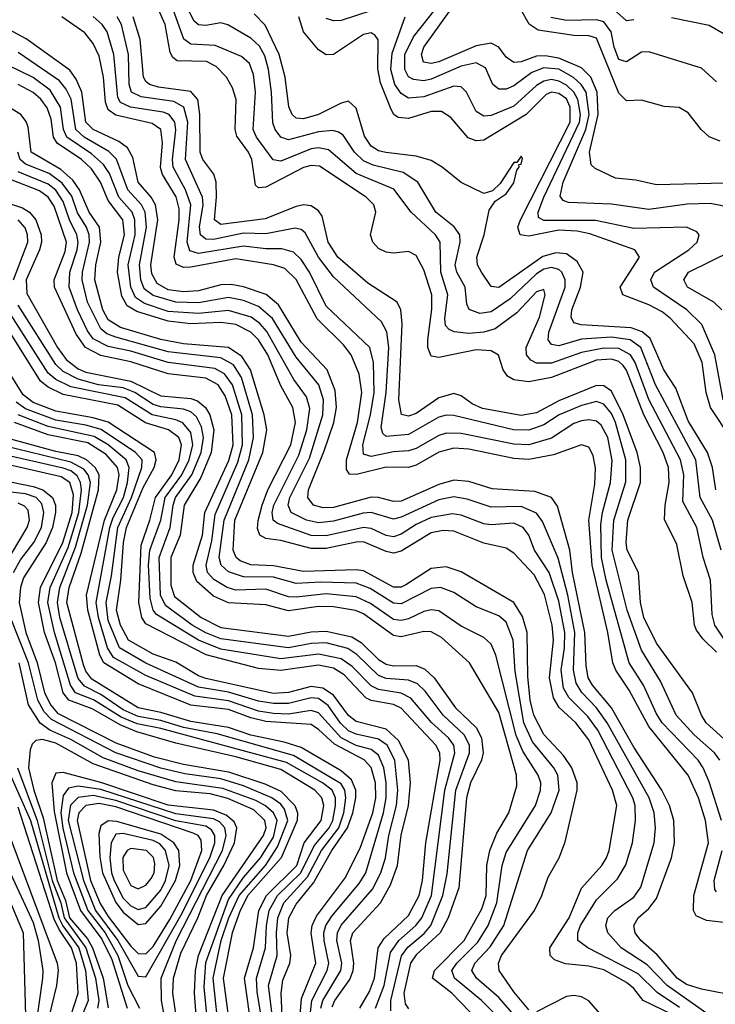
# Model space of a CAD drawing. Header units: inches. Extents: x 501365 to 657855, y 482276 to 547543.
# Tile 336 of 656: x 613734 to 615587, y 486480 to 489103. Entities that reach past the tile are written whole.
import ezdxf

# ---------------------------------------------------------------- set-up
doc = ezdxf.new("R2010")
doc.units = ezdxf.units.IN
doc.header["$MEASUREMENT"] = 0
doc.layers.add('A6418', color=7, linetype='Continuous')

msp = doc.modelspace()

# ---------------------------------------------------------------- linework, layer by layer
at = {"layer": 'A6418', "color": 5}
for points, elevation in [([(615602, 487690), (615579.5, 487770), (615546.7, 487830), (615534.4, 487930), (615427.3, 488130), (615388.1, 488230), (615359.9, 488250), (615310, 488257.5), (615230, 488251.6), (615170, 488234), (615150, 488237.5), (615141.5, 488250), (615143, 488270), (615187.2, 488390), (615187, 488410), (615178, 488430), (615170, 488437.7), (615150, 488443), (615130, 488437.8), (615110, 488425.8), (615040.5, 488359.5), (614990, 488324.5), (614959.9, 488319.9), (614930.9, 488330.9), (614924.6, 488344.6), (614920.5, 488390), (614898.2, 488430), (614893.9, 488450), (614907.2, 488510), (614906, 488530), (614891.4, 488551.4), (614842.6, 488590), (614794, 488670), (614755.8, 488695.8), (614675.5, 488715.5), (614650, 488727.2), (614626, 488750), (614595.3, 488795.3), (614583.6, 488803.6), (614567.7, 488807.7), (614530, 488804.2), (614450, 488782.9), (614429.6, 488789.6), (614414.1, 488810), (614408.3, 488828.3), (614404.7, 488910), (614396.9, 488970), (614386.7, 489006.7), (614372.6, 489032.6), (614350, 489053.9), (614288.9, 489088.9), (614270, 489094.5), (614230, 489087.5), (614210, 489089), (614199.2, 489099.2), (614165, 489165)], 2740), ([(615590, 487418.1), (615553.3, 487453.3), (615536.2, 487476.2), (615530.8, 487490), (615524.6, 487550), (615501.4, 487621.4), (615484.5, 487704.5), (615451.3, 487771.3), (615453, 487810), (615463.6, 487870), (615462, 487910), (615448, 487950), (615396.6, 488050), (615350, 488168.8), (615341.2, 488181.2), (615330, 488192), (615310, 488198.4), (615270, 488196.1), (615150, 488150), (615090, 488138.1), (615050, 488143.8), (615033.3, 488153.3), (615021.5, 488170), (615009.1, 488209.1), (614990, 488220.6), (614950, 488223.2), (614850, 488202.6), (614830, 488206.4), (614820.9, 488230), (614820.7, 488250), (614831.8, 488331.8), (614831.6, 488370), (614810, 488436.8), (614790, 488474.8), (614770, 488485.3), (614730, 488481), (614710, 488483.4), (614690, 488493.2), (614674.7, 488510), (614668, 488530), (614682.8, 488590), (614677.1, 488610), (614656.6, 488630), (614532.4, 488712.4), (614510, 488714.5), (614490, 488709), (614390, 488657), (614370, 488654.6), (614362, 488662), (614352.8, 488730), (614343.5, 488750), (614312.6, 488792.6), (614308.4, 488810), (614310.3, 488890), (614301, 488921), (614285.2, 488950), (614257.7, 488977.7), (614231.7, 488991.7), (614153.5, 488993.5), (614142.1, 489002.1), (614135.2, 489015.2), (614121.9, 489090), (614103.9, 489130)], 2780), ([(615638.7, 487410), (615585, 487490), (615578.2, 487518.2), (615573.8, 487610), (615554.3, 487670), (615537.3, 487750), (615499.7, 487819.7), (615502.8, 487890), (615494.3, 487930), (615410, 488090.7), (615373.1, 488190), (615360.5, 488210), (615330, 488226.5), (615290, 488228.1), (615230, 488216.7), (615150, 488188.2), (615110, 488187.6), (615095.4, 488195.4), (615084.1, 488210), (615083.3, 488230), (615118, 488310), (615133.7, 488370), (615130, 488384.4), (615110, 488378.3), (615058.1, 488321.9), (615000.8, 488279.2), (614970, 488270.6), (614930, 488267.2), (614891.3, 488271.3), (614877.7, 488277.7), (614868.3, 488288.3), (614866.4, 488306.4), (614874, 488370), (614855.3, 488430), (614853.9, 488510), (614841.7, 488530), (614777.1, 488590), (614730.9, 488650.9), (614630, 488693), (614556.1, 488756), (614530, 488761.3), (614510, 488758.7), (614430, 488726), (614409.1, 488729.1), (614364.5, 488790), (614356.3, 488810), (614362.5, 488910), (614356.9, 488956.9), (614346.3, 488986.3), (614325, 489005), (614254.4, 489034.4), (614190, 489037.6), (614170.9, 489050.9), (614143.1, 489130)], 2760), ([(614710, 489139.9), (614590, 489100.3), (614570, 489099.4), (614550, 489105.9)], 2660), ([(615623.5, 488603.5), (615573, 488613), (615511.4, 488611.4), (615410, 488597.3), (615310, 488611.7), (615195.6, 488615.6), (615181.3, 488621.3), (615173.1, 488633.1), (615181.7, 488670), (615242.1, 488810), (615251.1, 488850), (615242.5, 488910), (615229.8, 488929.8), (615208.9, 488948.9), (615170, 488970.8), (615130, 488974.6), (615098.1, 488961.9), (615050, 488926.6), (615030, 488917.9), (615010, 488918.1), (614994.6, 488930), (614974.7, 488974.7), (614950, 488987.8), (614910, 488978.9), (614830, 488944.7), (614810, 488939.6), (614783.2, 488943.2), (614770, 488950.8), (614760.1, 488970), (614759.9, 489010), (614782.9, 489057.1), (614840.4, 489130)], 2640), ([(615648.5, 488668.5), (615430, 488662.6), (615375, 488675), (615321, 488681), (615266.3, 488706.3), (615255.8, 488715.8), (615251.2, 488750), (615274.3, 488850), (615271.9, 488910), (615255.4, 488950), (615230, 488974.9), (615170, 489000), (615133.3, 489006.7), (615110, 489005.2), (615070, 488990.4), (615050, 488988.4), (615030, 489002.6), (615009.7, 489029.7), (614990, 489039.9), (614950, 489033.3), (614850, 488990.5), (614830, 488986.5), (614809.2, 488990), (614804.2, 489010), (614810.8, 489030), (614882.7, 489130)], 2620), ([(615599.2, 488779.2), (615570, 488791), (615549.3, 488810), (615514.7, 488854.7), (615490, 488868.6), (615450, 488871.6), (615390, 488888), (615350, 488886.9), (615330, 488907.2), (615270, 489053.9), (615250, 489059.7), (615210, 489060.8), (615115.1, 489075.1), (615090.9, 489090.9), (615068.8, 489130)], 2580), ([(615370, 489102.8), (615350, 489099.6), (615323.3, 489123.3)], 2540), ([(615624.2, 486695.8), (615562.9, 486702.9), (615535.4, 486715.4), (615528.8, 486730), (615529.2, 486770), (615568.3, 486910), (615560.5, 486970), (615542, 487030), (615514, 487090), (615410, 487219.8), (615357.1, 487317.1), (615321.6, 487370), (615314, 487390), (615300.5, 487470), (615258.9, 487650), (615249.8, 487770), (615265.6, 487865.6), (615268, 487908), (615261.6, 487941.6), (615250, 487963.9), (615230, 487969.9), (615155.9, 487944.1), (615090, 487931.3), (615050, 487933.7), (614930, 487958.5), (614890, 487961.5), (614850, 487950.6), (614790, 487915.9), (614770, 487909.5), (614710, 487910.5), (614631.4, 487891.4), (614612.2, 487892.2), (614604.5, 487904.5), (614604.3, 487930), (614634.1, 488030), (614645.4, 488110), (614638.4, 488158.4), (614616.5, 488210), (614596.3, 488236.3), (614526, 488306), (614470.4, 488410.4), (614440.4, 488440.4), (614410.1, 488450.1), (614310, 488465.4), (614190, 488443.2), (614170, 488442.9), (614151.2, 488451.2), (614145.4, 488470), (614159.3, 488570), (614159.2, 488599.2), (614151, 488631), (614114.8, 488690), (614109.4, 488709.4), (614114.6, 488774.6), (614110, 488810), (614086.6, 488826.6), (613990, 488848.2), (613970, 488862.9), (613963, 488883), (613957.8, 488950), (613945.9, 489005.9), (613930, 489039.5), (613907.7, 489067.7), (613846.1, 489110)], 2880), ([(615602.7, 486970), (615570, 487072.5), (615554.7, 487110), (615540.7, 487130), (615445.1, 487230), (615430, 487253.5), (615395.5, 487330), (615357.3, 487390), (615295.7, 487610), (615283.6, 487670), (615282.1, 487757.9), (615286, 487790), (615307.7, 487870), (615311.7, 487928.2), (615300.5, 487990), (615282.7, 488022.7), (615270, 488033.2), (615250, 488036.8), (615230, 488034.3), (615210, 488027.1), (615150, 487988.1), (615090, 487970.5), (615050, 487972), (614910, 488000.8), (614870, 488001.7), (614850, 487995.5), (614790, 487960.2), (614770, 487954), (614730, 487951.4), (614670, 487939.5), (614650, 487945.4), (614648.4, 487970), (614668.8, 488050), (614678.2, 488110), (614676.5, 488190), (614666.2, 488230), (614550, 488339.5), (614506.3, 488430), (614483.9, 488463.9), (614463.6, 488483.6), (614432.4, 488492.4), (614390, 488492.4), (614330, 488499.7), (614210, 488480.1), (614187.2, 488487.2), (614180.2, 488510), (614189.6, 488610), (614175.9, 488650), (614142.9, 488710), (614141.2, 488730), (614149.8, 488809.8), (614146.9, 488830), (614132.4, 488850), (614116.6, 488856.6), (614029.6, 488869.6), (614002.4, 488882.4), (613995.2, 488895.2), (613985.1, 489010), (613966.7, 489070), (613953.9, 489090), (613930, 489111.5)], 2860), ([(615598.6, 487130), (615584.4, 487150), (615530, 487198), (615482.1, 487250), (615440.5, 487340.5), (615390, 487423.1), (615351.8, 487530), (615311.8, 487690), (615316.6, 487770), (615347.9, 487872.1), (615348.5, 487930), (615320.7, 488030), (615310, 488053.5), (615290, 488078.6), (615270, 488085.3), (615230, 488075), (615170.8, 488050), (615130, 488023.3), (615090, 488009.6), (615049.3, 488010.7), (614890, 488048.5), (614870, 488049), (614850, 488043.6), (614770, 487997.9), (614710, 487992.3), (614700.8, 488000.8), (614696.6, 488016.6), (614710.1, 488110.1), (614717.2, 488230), (614711.7, 488271.7), (614697.9, 488297.9), (614570, 488417.7), (614529.7, 488470), (614494.8, 488534.8), (614483.6, 488543.6), (614467.7, 488547.7), (614390, 488532.2), (614330, 488534.1), (614250, 488517.7), (614230, 488518.2), (614215.8, 488530), (614212.7, 488550), (614222.7, 488610), (614220.9, 488630), (614175.8, 488730), (614181.5, 488830), (614171.6, 488870), (614144.7, 488884.7), (614057.3, 488897.3), (614031.6, 488910), (614025.8, 488930), (614023.6, 489010), (614005.6, 489090), (613993.9, 489110)], 2840), ([(615628.3, 487170), (615562.6, 487230), (615549.9, 487250), (615525.7, 487310), (615430, 487442.3), (615396.6, 487510), (615387.8, 487550), (615381.8, 487630), (615352.3, 487690), (615348.8, 487710), (615354, 487770), (615387.1, 487870), (615387.6, 487910), (615378.5, 487950), (615341.5, 488050), (615310, 488113.1), (615290, 488127.3), (615270, 488128), (615170, 488087.3), (615110, 488055.9), (615070, 488048.5), (614966.9, 488066.9), (614939.3, 488079.3), (614910, 488101), (614890, 488107.1), (614850, 488095.7), (614790, 488053.8), (614770, 488046.7), (614751, 488051), (614743.7, 488090), (614752.9, 488293), (614749.5, 488329.5), (614739.6, 488350), (614661, 488401), (614581.6, 488470), (614556, 488510), (614539.8, 488579.8), (614530, 488593.6), (614510, 488607.1), (614490, 488609.6), (614470, 488604.9), (614388, 488572), (614270, 488556.9), (614252.6, 488570), (614258.5, 488630), (614257.1, 488670), (614250.9, 488690.9), (614222.3, 488730), (614214.6, 488750), (614214.2, 488850), (614208.3, 488890), (614190, 488911.3), (614103.4, 488923.4), (614079.6, 488930), (614070, 488937.9), (614064.2, 488950), (614055.4, 489050), (614036.2, 489110)], 2820), ([(615588.2, 487850), (615578.9, 487910), (615566, 487950), (615514.6, 488034.6), (615481.6, 488121.6), (615449.5, 488170), (615413.3, 488253.3), (615391.7, 488271.7), (615362.3, 488282.3), (615229.8, 488289.8), (615210, 488295.2), (615202.6, 488310), (615204.5, 488330), (615227.5, 488390), (615234.5, 488430), (615219, 488459), (615190, 488478.7), (615161.9, 488481.9), (615127.6, 488472.4), (615010, 488389.4), (614990, 488391.9), (614963.8, 488430), (614953.2, 488450), (614951.9, 488470), (614971.5, 488530), (614984.4, 488595.6), (615000.6, 488619.4), (615030, 488638.5), (615050, 488668.3), (615057.9, 488702.1), (615064.7, 488710), (615063, 488717), (615070, 488717.6), (615073.2, 488733.2), (615070, 488739.1), (615058, 488722), (615050, 488722.4), (615013.9, 488666.1), (614993.4, 488646.6), (614970, 488639.5), (614910, 488668.8), (614859.4, 488710), (614830, 488727.9), (614790, 488739.4), (614708.8, 488748.8), (614690, 488753.8), (614670, 488765.9), (614652.1, 488792.1), (614630, 488867.3), (614610, 488885.5), (614590, 488880.1), (614530, 488850), (614490, 488839), (614470, 488840.6), (614459.7, 488850), (614450.8, 488870.8), (614440.8, 488950), (614425.1, 489010), (614388.3, 489088.3), (614358.3, 489118.3)], 2720), ([(615628.4, 487988.4), (615573.6, 488070), (615562, 488110), (615551.8, 488190), (615530, 488239.1), (615467.2, 488307.2), (615444.7, 488324.7), (615410, 488343.4), (615340.7, 488370), (615333.4, 488390), (615384.9, 488470), (615371.9, 488490), (615252.8, 488532.8), (615219.1, 488539.1), (615170, 488541.7), (615090, 488526.5), (615067.2, 488530), (615060.5, 488550), (615067.4, 488570), (615200.4, 488830), (615200, 488870), (615190, 488891.7), (615170, 488906.6), (615150, 488909.6), (615136.1, 488903.9), (615082.7, 488850), (614970, 488782.3), (614950, 488780.2), (614928.2, 488788.2), (614881.9, 488841.9), (614857.9, 488857.9), (614830, 488858.6), (614770, 488839.9), (614742.4, 488842.4), (614730.4, 488850.4), (614723.4, 488863.4), (614694.8, 488934.8), (614688.2, 488971.8), (614688.8, 489048.8), (614680.7, 489060.7), (614670, 489067.9), (614650, 489063.1), (614570, 489009.9), (614550, 489008.8), (614530, 489022.5), (614490, 489070.5), (614477.3, 489110)], 2680), ([(615607.1, 488090), (615585.1, 488210), (615550.6, 488290.6), (615510.8, 488330), (615422.1, 488390), (615414.6, 488410), (615425.1, 488430), (615516, 488490), (615538, 488510), (615543.7, 488530), (615537.3, 488537.3), (615510, 488550.3), (615370, 488546.7), (615268, 488568), (615130, 488567.6), (615115.7, 488575.7), (615114.9, 488590), (615130, 488630.4), (615225, 488830), (615227.3, 488850), (615220.6, 488890), (615209.7, 488909.7), (615190, 488928.6), (615170, 488939.4), (615150, 488943.1), (615130, 488939.2), (615110, 488927.7), (615050, 488872.5), (614990, 488847.8), (614970, 488845.6), (614950, 488858), (614924.3, 488910), (614910, 488923.7), (614890, 488925.3), (614810, 488897.7), (614770, 488893.5), (614750, 488906.1), (614733.4, 488930), (614722.3, 488970), (614726, 489014), (614760.5, 489110)], 2660), ([(615590, 488937.1), (615550, 488973.7), (615410, 489017.3), (615390, 489016.2), (615350, 488990.9), (615330, 488996.7), (615317.3, 489030), (615309.5, 489070), (615290, 489096.9), (615270, 489102.3), (615190, 489100.3), (615148.9, 489108.9)], 2560), ([(615610, 489063.8), (615570, 489086.9), (615470, 489107.8)], 2540), ([(615650, 486501.1), (615550, 486520.5), (615510, 486532.6), (615485.3, 486550), (615432.1, 486612.1), (615388.7, 486650), (615373.1, 486670), (615369.5, 486690), (615381, 486710), (615410, 486734.9), (615430, 486761.5), (615469.9, 486869.9), (615477.9, 486910), (615475.9, 486970), (615464.5, 487010), (615444, 487050), (615370, 487165), (615309.9, 487269.9), (615259.6, 487330), (615248.4, 487350), (615242.5, 487382.5), (615239.1, 487470), (615206.7, 487630), (615199, 487690), (615166.5, 487806.5), (615150, 487829.9), (615105.9, 487845.9), (614992.8, 487852.8), (614930, 487872.7), (614890, 487876.3), (614850, 487864.6), (614750, 487820.3), (614730, 487819.5), (614690, 487830.2), (614670, 487830.5), (614570, 487803.2), (614542.7, 487802.7), (614516.4, 487810), (614501.3, 487830), (614503.7, 487850), (614545.3, 487954.7), (614570.5, 488030), (614577.9, 488070), (614574.7, 488114.7), (614553.1, 488170), (614483.8, 488243.8), (614423.2, 488343.2), (614390.5, 488370.5), (614330, 488391.3), (614297.4, 488397.4), (614270, 488396.3), (614210, 488380.6), (614170, 488377.8), (614130, 488383.5), (614100.4, 488400.4), (614085.9, 488425.9), (614083.4, 488450), (614102.2, 488570), (614095.9, 488610), (614084.5, 488630), (614049.4, 488670), (614035.5, 488735.5), (614021.1, 488761.1), (613998.2, 488778.2), (613929.7, 488810), (613910, 488829.9), (613899.3, 488910), (613884.7, 488944.7), (613867.9, 488967.9), (613751.4, 489051.5), (613670, 489095.1)], 2920), ([(615491.2, 486471.2), (615431.8, 486511.8), (615381.1, 486561.1), (615247.1, 486630), (615220.4, 486650), (615220.5, 486670), (615227.6, 486690), (615270, 486758.2), (615325.9, 486814.1), (615348.7, 486851.3), (615366.4, 486910), (615373.7, 486970), (615373.2, 487010), (615367.1, 487030), (615274, 487210), (615247, 487247), (615196.9, 487296.9), (615182.5, 487322.5), (615176.3, 487370), (615185.3, 487430), (615185.8, 487470), (615170, 487553.5), (615144.6, 487630), (615104.9, 487690), (615090, 487730), (615075, 487750), (615050, 487761.3), (614990, 487757.1), (614970, 487760.2), (614910, 487783), (614886.8, 487786.8), (614830, 487776.6), (614790, 487757.8), (614750, 487732), (614730, 487725.6), (614710, 487728.5), (614670, 487747.2), (614650, 487750.4), (614550, 487728.1), (614510, 487728.4), (614420.6, 487760.6), (614409.3, 487770), (614406.8, 487790), (614411.4, 487810), (614477.1, 487942.9), (614498.9, 488010), (614506.9, 488066.9), (614498.2, 488098.2), (614464.6, 488144.6), (614392.4, 488272.4), (614373.7, 488293.7), (614350.3, 488310.3), (614290, 488328.5), (614210, 488319.8), (614130, 488325.7), (614066.7, 488346.7), (614042.5, 488362.5), (614030.3, 488390), (614023.4, 488450), (614042, 488530), (614041.1, 488570), (614033.7, 488590), (613998.5, 488630), (613973, 488693), (613957.1, 488717.1), (613925.4, 488745.4), (613859.6, 488790), (613851, 488810), (613842.7, 488870), (613815, 488915), (613770, 488948.4), (613634.6, 489014.6)], 2960), ([(615570, 486450.7), (615458.5, 486530), (615405.2, 486585.2), (615335.8, 486630), (615300.7, 486670), (615295.2, 486690), (615300.4, 486710), (615319.1, 486730), (615370, 486765.6), (615388.4, 486791.6), (615423.6, 486910), (615427.4, 486950), (615423.9, 486990), (615410.6, 487030), (615298.3, 487230), (615270, 487270), (615230.9, 487310.9), (615215.7, 487335.7), (615209.1, 487370), (615212.7, 487470), (615194.3, 487570), (615168.4, 487668.4), (615126.3, 487766.3), (615110, 487788), (615070, 487806.4), (614990, 487804.1), (614925.8, 487825.8), (614890, 487831.8), (614850, 487823.7), (614750, 487777.4), (614730, 487772.2), (614670, 487790.2), (614648.7, 487788.7), (614570, 487766.9), (614530, 487762.9), (614498.2, 487770), (614457.5, 487790), (614449.2, 487809.2), (614454, 487830), (614505.6, 487934.4), (614541.8, 488050), (614543.1, 488090), (614530.4, 488130.4), (614470, 488203.6), (614407.1, 488307.1), (614370, 488339.1), (614330, 488355.1), (614290, 488362.9), (614210, 488348.6), (614150, 488350.1), (614090, 488367.8), (614065.9, 488385.9), (614057, 488410), (614053.2, 488450), (614071.6, 488550), (614068.6, 488590), (614058.6, 488610), (614022, 488650), (613991.7, 488731.7), (613971.5, 488751.5), (613906.3, 488790), (613884.1, 488810), (613871.1, 488891.1), (613858, 488918.1), (613840.3, 488940.3), (613730, 489015.4)], 2940), ([(615470, 486453.4), (615394.2, 486490), (615370, 486521.8), (615350, 486538.3), (615290, 486571.8), (615250, 486581.3), (615187.7, 486587.7), (615158.4, 486598.4), (615146.6, 486610), (615146.2, 486630), (615197.4, 486710), (615230.7, 486789.3), (615284.5, 486850), (615296.6, 486870), (615303.8, 486890), (615324.3, 487010), (615313.1, 487050), (615250, 487184.7), (615215.5, 487230), (615171.1, 487271), (615156, 487296), (615145.4, 487350), (615155.7, 487450), (615151.9, 487490), (615131.4, 487571.4), (615103.9, 487623.9), (615050, 487681.8), (615030, 487695.2), (614970, 487708.8), (614890, 487740.4), (614861.9, 487741.9), (614830, 487735.7), (614750, 487686.7), (614730, 487682), (614710, 487685.9), (614650, 487711.5), (614630, 487711.3), (614550, 487694.6), (614510, 487694.4), (614430, 487715.5), (614390, 487721.1), (614373.8, 487730), (614367.8, 487747.8), (614368.9, 487768.9), (614379.6, 487810), (614395.1, 487850), (614456.3, 487970), (614468.3, 488030), (614461.7, 488070), (614430, 488127.2), (614395.4, 488210), (614370, 488250.2), (614350, 488270.4), (614310, 488291), (614270, 488296.1), (614190, 488292.7), (614130, 488299.5), (614045.9, 488325.9), (614020.4, 488340.4), (614006.3, 488366.4), (613994.7, 488430), (613998, 488470), (614013.7, 488530), (614009.1, 488570), (613970, 488621.5), (613949.3, 488670), (613925.4, 488705.4), (613899.1, 488730), (613834.1, 488774.1), (613824.5, 488790), (613818, 488838), (613807.6, 488867.6), (613790.9, 488890.9), (613770, 488908.7), (613730, 488929.8)], 2980), ([(615090, 486465.4), (615050, 486513.1), (615010.6, 486570), (615009.3, 486590), (615016.9, 486610), (615105.2, 486730), (615124.8, 486770), (615141.3, 486818.7), (615170.4, 486870), (615187.1, 486912.9), (615219.1, 487050), (615218.4, 487070), (615204.9, 487110), (615182.6, 487142.6), (615130, 487199.1), (615103.1, 487250), (615093.7, 487290), (615087.2, 487352.8), (615086, 487470), (615073.3, 487513.3), (615050.1, 487550.1), (614910, 487631.7), (614870, 487645.6), (614830, 487640.7), (614762.7, 487597.3), (614750, 487591.1), (614730, 487590.9), (614650, 487634.7), (614630, 487637.6), (614490, 487632.9), (614410, 487648.1), (614350, 487650.7), (614321.6, 487661.6), (614310.3, 487670.3), (614302.9, 487690), (614307, 487770), (614381.4, 487950), (614392.5, 488010), (614385.3, 488050), (614348.5, 488170), (614326, 488206), (614290, 488230), (614170, 488239.3), (614110, 488251), (614002.9, 488282.9), (613970, 488303.2), (613955.3, 488330), (613934.4, 488410), (613936.9, 488450), (613950.3, 488510), (613947.1, 488550), (613919.1, 488590), (613893.7, 488650), (613875.8, 488675.7), (613844.1, 488704.1), (613764.4, 488750), (613756.3, 488816.4), (613751.3, 488831.3), (613737.2, 488850), (613710, 488867)], 3020), ([(615050.7, 486450.7), (615010, 486498.5), (614950.9, 486550), (614938.4, 486570), (614946.1, 486590), (614987.3, 486632.7), (615023.1, 486690), (615086.4, 486890), (615149.2, 486990), (615170.4, 487050), (615167.5, 487090), (615156.2, 487110), (615099.4, 487179.4), (615076.8, 487230), (615053.5, 487366.5), (615048.4, 487450), (615030, 487497.5), (615010, 487515.2), (614950, 487538.5), (614890, 487577.1), (614854.7, 487590), (614830, 487588), (614750, 487546.7), (614730, 487548.7), (614667.7, 487587.7), (614630, 487601.6), (614535.8, 487604.2), (614470, 487600.8), (614410, 487617.4), (614330, 487618.8), (614290, 487632.3), (614271, 487650), (614265.8, 487670), (614278.3, 487770), (614344.7, 487930), (614357.1, 487990), (614353.8, 488050), (614325, 488150), (614303.4, 488183.4), (614270, 488202.2), (614130, 488218.2), (613990, 488256.7), (613966.1, 488266.1), (613950, 488279), (613915.1, 488350), (613900.4, 488410), (613901.1, 488430), (613920.2, 488510), (613919.5, 488530), (613911.7, 488550), (613888.3, 488588.3), (613872.6, 488632.6), (613847.4, 488667.4), (613812.9, 488692.9), (613750, 488718.2), (613735.4, 488730), (613729.2, 488750)], 3040), ([(615030, 486423.3), (614964, 486490), (614892.3, 486550), (614885.3, 486570), (614898.1, 486590), (614954.6, 486645.4), (614981.9, 486690), (615004.4, 486750), (615018.8, 486850), (615030, 486884.7), (615107.4, 487010), (615121.5, 487050), (615121.7, 487070), (615114.7, 487090), (615074.3, 487154.3), (615055.9, 487195.9), (615002.1, 487410), (614990, 487438.9), (614970, 487457.3), (614910, 487487.2), (614850, 487528.3), (614830, 487531.1), (614810, 487526.2), (614770, 487506.8), (614750, 487502.3), (614730, 487505.4), (614668.1, 487548.1), (614630, 487565), (614550, 487573.6), (614470, 487564.2), (614450, 487565.8), (614390, 487585.8), (614310, 487583), (614286.7, 487590), (614251.5, 487611.5), (614234.5, 487630), (614230.5, 487650), (614245.5, 487714.5), (614254.9, 487785.1), (614315.5, 487924.5), (614327.3, 487970), (614325.8, 488050), (614300.9, 488130), (614279.6, 488159.6), (614253.8, 488173.8), (614130, 488189.4), (614030, 488219.9), (613970, 488232.2), (613930, 488253), (613914.4, 488274.4), (613888, 488330), (613866.3, 488390), (613867.5, 488430), (613887.4, 488490), (613889.8, 488510), (613886.7, 488530), (613866.7, 488570), (613850, 488618.6), (613830, 488648.3), (613810, 488664.5), (613730, 488697.6)], 3060), ([(614956, 486436), (614885.1, 486510), (614833.6, 486550), (614838.6, 486570), (614917.7, 486650), (614965.3, 486734.7), (614976.3, 486770), (614978.3, 486850), (614986.1, 486890), (615004.5, 486935.5), (615036.6, 486990), (615058, 487062), (615056.8, 487090), (615010, 487256.9), (614931.8, 487390), (614857.4, 487457.4), (614830, 487472.3), (614810, 487473.4), (614750, 487459.2), (614730, 487462), (614650, 487520.2), (614628.8, 487528.8), (614570, 487538.7), (614530, 487540.1), (614450, 487528.2), (614390, 487544.5), (614290, 487549), (614250, 487567.3), (614205.9, 487605.9), (614195.9, 487630), (614196.5, 487650), (614221.1, 487730), (614227.6, 487790), (614291.2, 487928.8), (614302.7, 487970), (614298.9, 488050), (614281.2, 488101.2), (614262.5, 488130), (614230, 488148.3), (614130, 488159.1), (614030, 488191.5), (613950, 488208), (613909.3, 488230), (613884.8, 488264.8), (613827.1, 488390), (613826.3, 488410), (613855, 488485), (613858.7, 488510), (613826, 488606), (613809.8, 488629.8), (613787, 488647), (613710, 488676.8)], 3080), ([(613654.6, 488630), (613741.8, 488601.8), (613760.1, 488590), (613776.8, 488570), (613791.3, 488530), (613792.1, 488510), (613787.2, 488490), (613751.2, 488410), (613753.3, 488373.3), (613834.9, 488230), (613858, 488198), (613890, 488173.1), (613910, 488164.1), (614030, 488139.9), (614110, 488100.5), (614190, 488093.4), (614207.7, 488087.7), (614228.8, 488070), (614240.1, 488050), (614251.4, 488010), (614244.5, 487950), (614216.3, 487883.7), (614172.3, 487810), (614161.2, 487730), (614136.8, 487670), (614136.3, 487596.3), (614146.2, 487566.2), (614217.4, 487510), (614270, 487483.4), (614450, 487460.7), (614510, 487472.2), (614550, 487474.4), (614619.1, 487459.1), (614643.7, 487443.7), (614690, 487398.4), (614710, 487386.2), (614730, 487382), (614790, 487382.1), (614813.1, 487373.1), (614837.6, 487350), (614895, 487270), (614950, 487217.6), (614963.6, 487190), (614968, 487150), (614963.6, 487130), (614934.9, 487070), (614924.2, 487030), (614904, 486790), (614874.8, 486710), (614853.8, 486670), (614790, 486611.7), (614774.6, 486590), (614757, 486510), (614761, 486481), (614770, 486467.6)], 3120), ([(613717.3, 488410), (613755.8, 488510), (613755.4, 488530), (613748.7, 488548.7), (613730, 488569.7)], 3140), ([(615603.7, 488330), (615582.7, 488350), (615512.4, 488390), (615502.6, 488410), (615515, 488430), (615632, 488488)], 2640), ([(614722.6, 486462.6), (614722.4, 486490), (614751.1, 486608.9), (614767.7, 486632.3), (614811.2, 486668.8), (614828.8, 486690), (614861.4, 486770), (614872.4, 486827.6), (614895.4, 487050), (614931.6, 487150), (614932, 487170), (614917.9, 487197.9), (614862.3, 487250), (614814, 487314), (614793.5, 487333.5), (614770, 487343.8), (614710, 487348.1), (614690, 487355.6), (614631.6, 487411.6), (614607.6, 487427.6), (614550, 487442.6), (614510, 487441.3), (614450, 487429.5), (614270, 487453.2), (614230, 487469.1), (614193.5, 487490), (614122.7, 487542.7), (614109.1, 487570), (614105.7, 487670), (614135.1, 487750), (614142.5, 487810), (614149.5, 487830), (614192.4, 487890), (614217.3, 487950), (614223.6, 487990), (614218.2, 488018.2), (614204.9, 488044.9), (614190, 488058.4), (614170, 488065.5), (614110, 488071.1), (614090, 488077.4), (614040.9, 488110), (614010, 488122.1), (613943.8, 488130), (613890, 488144.9), (613850, 488165.4), (613830, 488184), (613730, 488342.4)], 3140), ([(614681.3, 486470), (614704.6, 486530), (614721.9, 486618.1), (614743.9, 486650), (614789.3, 486690), (614804.8, 486710), (614830.6, 486770), (614866, 487050), (614893.4, 487150), (614890.2, 487170), (614876.2, 487190), (614830.9, 487230.9), (614775.7, 487295.7), (614750, 487308.6), (614690, 487318.4), (614670, 487327.9), (614619.8, 487379.8), (614590, 487400.4), (614530, 487413.1), (614430, 487400.1), (614270, 487426.1), (614210.4, 487450.4), (614098.6, 487518.6), (614089.8, 487530), (614081.6, 487561.6), (614077.3, 487650), (614081, 487690), (614110, 487770), (614121.4, 487830), (614165.8, 487890), (614185.3, 487930), (614194.9, 487970), (614190, 488002.8), (614169, 488029), (614150, 488037.2), (614086.7, 488050), (614015.4, 488095.4), (613870, 488125.1), (613830, 488144), (613810, 488161.4), (613705.6, 488325.6)], 3160), ([(614640.4, 486470), (614665.8, 486514.2), (614679.1, 486550), (614689.2, 486630.8), (614704.6, 486655.4), (614770, 486716.2), (614798.4, 486770), (614806.7, 486810), (614815.3, 486910), (614854.3, 487130), (614852.9, 487150), (614842.6, 487170), (614750, 487269.1), (614730, 487278.7), (614670, 487289.1), (614656.2, 487296.2), (614597.9, 487357.9), (614570, 487375.2), (614530, 487383.4), (614430, 487368.9), (614370, 487374.1), (614230.7, 487410.7), (614070, 487493.6), (614059.1, 487510), (614051.7, 487550), (614057.4, 487702.6), (614080.8, 487770), (614095.5, 487830), (614138.9, 487890), (614158.9, 487930), (614165, 487970), (614158.4, 487990), (614130.3, 488010), (614069, 488029), (613995.9, 488075.9), (613850, 488104.4), (613810, 488123.5), (613790, 488139.6), (613693.5, 488293.5)], 3180), ([(614566.6, 486473.4), (614573.7, 486490), (614613.7, 486546.3), (614622.5, 486570), (614623.8, 486590), (614614.9, 486650), (614621.2, 486670), (614695.4, 486750), (614721.8, 486798.2), (614740.1, 486850), (614749.8, 486930.2), (614769.8, 487010), (614775.3, 487070), (614769.4, 487130), (614742.6, 487182.6), (614710, 487213.2), (614630, 487233.2), (614609.6, 487249.6), (614570, 487303.5), (614541.7, 487321.7), (614510, 487326.3), (614450, 487310.4), (614410, 487308.2), (614230, 487348.2), (614210, 487355.3), (614150, 487391.4), (614090, 487413.1), (614023.9, 487450), (614003, 487490), (613992.4, 487530), (614003.9, 487610), (614010.4, 487710), (614018.8, 487750), (614063.1, 487856.9), (614092.1, 487910), (614097.3, 487930), (614093.1, 487950), (613970, 488030.8), (613930, 488042.6), (613830, 488059.7), (613770, 488083.5), (613743.4, 488103.4), (613670, 488220.6)], 3220), ([(614536.1, 486470), (614541.6, 486490), (614589.2, 486570), (614591.9, 486590), (614578.8, 486650), (614580.2, 486670), (614590, 486690.6), (614673.4, 486786.6), (614696.1, 486830), (614708.3, 486870), (614717.1, 486930), (614737.2, 487010), (614741.3, 487050), (614732.9, 487130), (614712.5, 487170), (614690, 487185.9), (614630, 487199.3), (614610, 487208.8), (614588.7, 487228.8), (614555.9, 487275.9), (614530, 487294.3), (614510, 487296.8), (614450, 487281.3), (614410, 487281), (614370, 487287.4), (614290, 487311.4), (614210, 487324.5), (614070, 487388.8), (613999.6, 487430), (613970, 487502.4), (613964.2, 487550), (613978.5, 487621.5), (613995.4, 487750), (614032, 487830), (614059.8, 487910), (614060.2, 487930), (614042.7, 487950), (613951.3, 488011.3), (613910, 488022.9), (613830, 488036.2), (613750, 488065.9), (613724.4, 488084.4)], 3240), ([(614507.5, 486450), (614512, 486490), (614552.6, 486570), (614557, 486590), (614545, 486650), (614544.3, 486670), (614549.8, 486690), (614565.4, 486714.6), (614638.6, 486801.4), (614656.3, 486830), (614702.6, 486990), (614709.7, 487030), (614710, 487070), (614704.3, 487110), (614690, 487143.9), (614670, 487158.5), (614630, 487169.4), (614590.4, 487190), (614530, 487256.4), (614510, 487262.7), (614450, 487252.7), (614410, 487254.4), (614370, 487261.3), (614290, 487288.3), (614200.5, 487300.5), (614070, 487356.2), (613984, 487404), (613967.6, 487430), (613944.3, 487510), (613937.5, 487550), (613974.2, 487750), (613983.1, 487776.9), (614010.4, 487830), (614021.2, 487870), (614025.8, 487910), (614017.4, 487930), (613970, 487970.3), (613932.9, 487992.9), (613810, 488019.5), (613730.2, 488050.2)], 3260), ([(614480.9, 486450), (614484.7, 486495.3), (614522.7, 486590), (614510.7, 486669.3), (614513.4, 486690), (614524.9, 486715.1), (614601.8, 486818.2), (614641.5, 486898.5), (614674.3, 486990), (614683, 487030), (614682.1, 487070), (614670, 487110.9), (614651.2, 487131.2), (614572.8, 487172.8), (614530, 487212.4), (614510, 487225.1), (614390, 487233), (614350, 487242.8), (614290, 487265.4), (614190, 487277.1), (614050, 487333.4), (613958.2, 487390), (613947.8, 487410), (613915.2, 487530), (613911.9, 487570), (613960, 487770), (613992.9, 487850), (613998.9, 487890), (613995, 487910), (613964.8, 487944.8), (613915.7, 487975.7), (613810, 487997.2), (613720.5, 488030)], 3280), ([(614434.1, 486430), (614430.1, 486510), (614435.3, 486544.7), (614453.3, 486590), (614455.9, 486610), (614446.4, 486670), (614451.1, 486710), (614470, 486746.4), (614516.4, 486803.6), (614565.6, 486890), (614607.4, 486950), (614621.7, 486990), (614629.7, 487030), (614629.4, 487050), (614617.9, 487077.9), (614590, 487102.1), (614484.1, 487164.1), (614438.6, 487178.6), (614350, 487196.5), (614290, 487217.3), (614190, 487232.9), (614110, 487257.6), (614049.9, 487270), (613926, 487346), (613910, 487367.2), (613903.9, 487383.9), (613859.8, 487550), (613866, 487590), (613898.3, 487681.7), (613944.4, 487850), (613946.2, 487890), (613935.2, 487910), (613912.4, 487930), (613890, 487940.6), (613830, 487952.3), (613706.6, 487986.6)], 3320), ([(614386.7, 486390), (614366.7, 486513.3), (614364.8, 486550), (614389.2, 486630), (614391.1, 486690), (614398.1, 486730), (614420.4, 486770), (614483.2, 486830), (614518.2, 486901.8), (614558, 486950), (614568.3, 486970), (614575.5, 487010), (614574.9, 487030), (614566, 487050), (614540.9, 487070), (614444.5, 487124.5), (614110, 487214.9), (614046.8, 487226.8), (614004.8, 487244.8), (613930.7, 487290.7), (613882.7, 487310), (613869.4, 487330), (613826.6, 487470), (613809.3, 487550), (613815.2, 487590), (613862.9, 487697), (613892, 487790), (613899.2, 487850), (613896.4, 487870), (613887.3, 487887.3), (613870, 487900.8), (613850, 487907.8), (613670, 487949)], 3360), ([(614411.9, 486410), (614397.1, 486530), (614420.2, 486610), (614417.8, 486670), (614421.3, 486710), (614437.7, 486750), (614500.3, 486819.8), (614538.2, 486890), (614583.7, 486950), (614597.7, 486990), (614602.9, 487030), (614600.2, 487050), (614590, 487067.3), (614463, 487143), (614260.2, 487200.2), (614170, 487217.5), (614110, 487236.3), (614050, 487246.4), (614010, 487264.3), (613950, 487305.2), (613907.1, 487327.1), (613890, 487348.3), (613884.4, 487364.4), (613841.5, 487510), (613834.7, 487550), (613841.1, 487590), (613882.7, 487697.3), (613914.5, 487810), (613922.3, 487870), (613916.9, 487890), (613905.2, 487905.2), (613870, 487924.5), (613688.1, 487968.1)], 3340), ([(614352.1, 486410), (614333, 486550), (614356.7, 486630), (614370.9, 486730), (614391.4, 486770), (614471.8, 486850), (614491.9, 486910), (614537.3, 486970), (614544.3, 487010), (614539.1, 487030), (614520.4, 487050), (614430, 487105.9), (614310, 487139.5), (614150, 487175.5), (614046.1, 487206.1), (614003.3, 487223.3), (613926.9, 487266.9), (613864.7, 487290), (613849.7, 487310), (613829.4, 487390), (613800.1, 487470), (613784.4, 487550), (613789.7, 487590.3), (613848.8, 487710), (613873.6, 487790), (613877.2, 487837.2), (613867.6, 487870), (613844.9, 487884.9), (613650, 487929.3)], 3380), ([(613710, 487871.6), (613770, 487859.3), (613796.2, 487850), (613821.2, 487830), (613829.6, 487810), (613829.8, 487790), (613821.2, 487750), (613804.9, 487710), (613744.3, 487615.7), (613736.4, 487590), (613732.6, 487550), (613750.9, 487470), (613781.1, 487390), (613800.3, 487310), (613816.9, 487276.9), (613835.3, 487255.3), (613990, 487176.9), (614090, 487139.8), (614170, 487119.7), (614290, 487099.6), (614387, 487067), (614430, 487047.5), (614467.2, 487010), (614473.9, 486990), (614472.8, 486970), (614430.5, 486870), (614342.1, 486770), (614321.7, 486730), (614299.8, 486670), (614275.9, 486550), (614300.4, 486370)], 3420), ([(613718, 487630), (613736.3, 487663.7), (613771.9, 487710), (613792.6, 487750), (613798.8, 487790), (613793.5, 487813.5), (613777.7, 487830), (613750, 487840), (613630, 487852.7)], 3440), ([(613693, 487647), (613754.4, 487750), (613760.5, 487770), (613756.5, 487796.5), (613747.2, 487807.2), (613730, 487814.6)], 3460), ([(614266.2, 486390), (614249.5, 486550), (614270.4, 486650), (614290.7, 486710), (614318.9, 486770), (614388.7, 486850), (614420.9, 486899.1), (614448.2, 486970), (614439.8, 486999.8), (614430, 487012.7), (614405.6, 487030), (614330, 487062), (614270, 487080.3), (614173.7, 487093.7), (614110, 487108.9), (613990, 487149.7), (613818.5, 487238.5), (613799.4, 487259.4), (613782.2, 487290), (613757.7, 487390), (613710.1, 487510)], 3440), ([(614238.5, 486390), (614225.5, 486525.5), (614230, 486591.6), (614290, 486758.8), (614330, 486818), (614375.4, 486870), (614410, 486925.2), (614420, 486970), (614410.5, 486990), (614388.9, 487008.9), (614363, 487023), (614275.1, 487055.1), (614150, 487073), (614050, 487101.9), (613956.6, 487136.6), (613870, 487185), (613814.2, 487210), (613788.8, 487228.8), (613757.5, 487277.5), (613733.2, 487390)], 3460), ([(614203.8, 486450), (614200, 486510), (614202.4, 486570), (614210.2, 486610), (614273.8, 486770), (614383.4, 486930), (614390.3, 486950), (614387.2, 486970), (614357.9, 486997.9), (614288.2, 487028.2), (614241, 487041), (614150, 487048.4), (614090, 487064.4), (613930, 487121), (613830, 487175.8), (613794.8, 487185.2), (613777.5, 487182.5), (613767.2, 487172.8), (613762.4, 487157.6), (613758, 487110), (613771.9, 487050), (613796.7, 486976.7), (613834.3, 486810), (613856.1, 486756.1), (613867.2, 486710), (613914.4, 486654.4), (613928.1, 486630), (613956.9, 486550), (613969.8, 486470.2)], 3480), ([(613701.2, 487110), (613762.8, 486970), (613838.8, 486710), (613848.8, 486688.8), (613892.1, 486630), (613909.8, 486570), (613916.4, 486490), (613891.3, 486428.7)], 3440), ([(613728.1, 487110), (613781.1, 486970), (613820.8, 486810), (613843.7, 486750), (613852.3, 486710), (613910.1, 486630.1), (613936, 486550), (613945, 486490), (613941.8, 486470)], 3460), ([(614168.8, 486328.8), (614141.8, 486510), (614144.2, 486550), (614163.5, 486616.5), (614208.8, 486710), (614231.4, 486770), (614278, 486850), (614306.5, 486910), (614312.6, 486950), (614305.7, 486965.7), (614284.1, 486984.1), (614250, 486997.2), (614129.8, 487010.2), (613950, 487071), (613850, 487097.6), (613830, 487095.8), (613819.6, 487070), (613826.2, 486993.8), (613859.1, 486830), (613896.1, 486730), (613953.2, 486653.2), (613979.2, 486599.3), (614020.6, 486470)], 3520), ([(614144.8, 486310), (614111.9, 486490), (614110.8, 486550), (614151.2, 486648.8), (614273.9, 486890), (614283.8, 486930), (614280.4, 486950), (614266.3, 486966.3), (614250, 486974.5), (614150, 486987), (613950, 487052.1), (613890, 487060.8), (613864.1, 487055.9), (613850, 487035.9), (613843.5, 486990), (613848.8, 486948.8), (613877.7, 486830), (613915.6, 486730), (613961.8, 486670), (613995.7, 486610), (614022.2, 486530), (614053.6, 486470)], 3540), ([(613860.9, 486419.1), (613889.6, 486510), (613885.4, 486590), (613872.1, 486630), (613839, 486679), (613826.4, 486706.4), (613730, 487005.3)], 3420), ([(613691.6, 486970), (613834.2, 486590), (613837, 486570), (613831.8, 486530), (613779.2, 486310)], 3380), ([(615590, 486779.3), (615585.7, 486785.7), (615583.4, 486810), (615605.2, 486890)], 2860), ([(613700, 486850), (613770, 486698.2), (613783.5, 486650), (613796, 486570), (613795, 486550), (613778.2, 486430)], 3360), ([(613701.9, 486770), (613743.7, 486670), (613749.7, 486450)], 3340), ([(615310, 486420.4), (615250, 486489.6), (615230, 486500.1), (615210, 486503.7), (615190, 486500.9), (615110, 486459.6)], 3020)]:
    msp.add_lwpolyline(points, dxfattribs=dict(at, elevation=elevation))
for points, elevation in [([(613930, 487036.5), (613890, 487030.8), (613869.5, 487010.5), (613863.1, 486970), (613904.1, 486810), (613936.4, 486730), (613995.5, 486650), (614050, 486555), (614070, 486552.8), (614163.6, 486716.4), (614240.5, 486870), (614253.4, 486910), (614253.9, 486930), (614244.8, 486944.8), (614230, 486954.1), (614150, 486968.9), (613990, 487023.3)], 3560), ([(613945.5, 487014.5), (613910.7, 487009.3), (613892, 486990), (613886.8, 486970), (613922.8, 486810), (613948.7, 486748.7), (613970, 486713.7), (614030, 486634.7), (614050, 486615.1), (614070, 486614.1), (614090, 486634.4), (614134.2, 486705.8), (614190.2, 486809.8), (614219.3, 486890), (614217.5, 486917.5), (614209.7, 486929.7), (614196.1, 486936.1), (613990, 487006.1)], 3580), ([(613970, 486968.4), (613950, 486955.2), (613944.7, 486935.3), (613947.3, 486872.7), (613954.3, 486830), (613990, 486751.6), (614010, 486725.6), (614050, 486692.5), (614070, 486695.6), (614110, 486741.5), (614149.3, 486810), (614160.2, 486850), (614158.1, 486890), (614145, 486910), (614110, 486933.1), (613993.1, 486966.9)], 3620), ([(614010, 486935.2), (613990, 486932.9), (613978, 486910), (613973.8, 486870), (613978.4, 486830), (613985.8, 486810), (614010, 486762.9), (614030, 486742.4), (614050, 486732.7), (614070, 486737.5), (614110, 486784), (614122.8, 486810), (614131.8, 486850), (614122.7, 486890), (614107.7, 486907.7), (614090, 486916.6)], 3640), ([(614030, 486895.2), (614020.1, 486890), (614008.5, 486871.5), (614010, 486837.2), (614030, 486796.5), (614050, 486787.9), (614070, 486797.1), (614084.7, 486815.3), (614092.4, 486830), (614094.2, 486854.2), (614090.8, 486870.8), (614072.3, 486890)], 3660)]:
    msp.add_lwpolyline(points, close=True, dxfattribs=dict(at, elevation=elevation))

doc.saveas('drawing.dxf')
